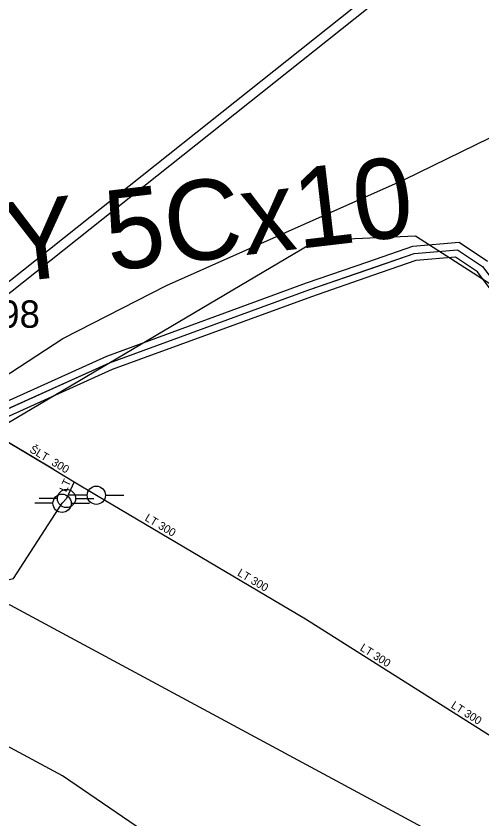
# Model space of a CAD drawing. Extents: x -668867 to -667827, y -1131943 to -1131019.
# Drawn here: x -668453.79 to -668441.02, y -1131449.79 to -1131427.79 of the extents above; entities that cross this region are included whole.
import ezdxf

# ---------------------------------------------------------------- set-up
doc = ezdxf.new("R2010")
doc.units = 0
for name, color, linetype in [('G_Bod_vyska', 7, 'Continuous'), ('G_Breh_Teren', 7, 'Continuous'), ('G_Ploty', 7, 'Continuous'), ('G_Site-vodovod', 7, 'Continuous'), ('G_Z_CHRANICKA-TEPLOVOD_kotovane', 7, 'Continuous'), ('G_Z_ELsilove_podz_kotovane', 7, 'Continuous'), ('G_Z_PLYNY_podz_geodeticky', 7, 'Continuous'), ('G_Z_SPOJE_podz_geodeticky', 7, 'Continuous'), ('G_Z_SPOJE_podz_kotovane', 7, 'Continuous'), ('G_Z_SPOJE_podz_priblizne', 7, 'Continuous'), ('G_Z_VODA_podz_kotovane', 7, 'Continuous'), ('Vrstva 1', 7, 'Continuous'), ('Vrstva 26', 7, 'Continuous'), ('Vrstva 3', 7, 'Continuous'), ('Vrstva 4', 7, 'Continuous'), ('Vrstva 6', 7, 'Continuous')]:
    doc.layers.add(name, color=color, linetype=linetype)

msp = doc.modelspace()

# ---------------------------------------------------------------- linework, layer by layer
at = {"layer": 'G_Breh_Teren'}
msp.add_lwpolyline([(-668410.2, -1131469.94), (-668412.45, -1131469.01), (-668422.03, -1131465.1), (-668426.97, -1131463.16), (-668431.89, -1131461.2), (-668435.72, -1131459.4), (-668438.96, -1131457.61), (-668444.44, -1131454.13), (-668452.52, -1131448.61), (-668459.66, -1131444.77)], dxfattribs=at)
at = {"layer": 'G_Ploty'}
for p, q in [((-668422.71, -1131410.22), (-668455.22, -1131436.04)), ((-668455.18, -1131436.33), (-668422.58, -1131410.44))]:
    msp.add_line(p, q, dxfattribs=at)
at = {"layer": 'G_Site-vodovod'}
for p, q in [((-668452.66, -1131441.01), (-668453.16, -1131441.01)), ((-668451.84, -1131440.92), (-668452.34, -1131440.92)), ((-668452.16, -1131441.01), (-668451.66, -1131441.01)), ((-668451.34, -1131440.92), (-668450.84, -1131440.92)), ((-668452.78, -1131441.14), (-668453.28, -1131441.14)), ((-668452.28, -1131441.14), (-668451.78, -1131441.14))]:
    msp.add_line(p, q, dxfattribs=at)
for centre in [(-668452.41, -1131441.01), (-668451.59, -1131440.92), (-668452.53, -1131441.14)]:
    msp.add_circle(centre, 0.25, dxfattribs=at)
at = {"layer": 'G_Z_CHRANICKA-TEPLOVOD_kotovane'}
for points in [[(-668455.399, -1131438.952), (-668451.306, -1131437.105), (-668445.827, -1131435.102), (-668444.145, -1131434.521), (-668442.912, -1131434.093), (-668441.637, -1131433.985), (-668440.86, -1131434.503)], [(-668440.09, -1131436.2), (-668441.14, -1131434.797), (-668441.743, -1131434.395), (-668442.828, -1131434.487), (-668444.015, -1131434.899), (-668445.693, -1131435.479), (-668451.154, -1131437.475), (-668455.261, -1131439.328)]]:
    msp.add_lwpolyline(points, dxfattribs=at)
at = {"layer": 'G_Z_ELsilove_podz_kotovane'}
for points in [[(-668479.08, -1131433.42), (-668477.32, -1131430.08), (-668470.69, -1131434.18), (-668467.4, -1131436.62), (-668466.12, -1131438.08), (-668465.9, -1131438.58), (-668465.11, -1131440.36), (-668464.38, -1131441.12), (-668464.11, -1131439.93), (-668463.97, -1131439.72), (-668460.13, -1131437.63), (-668458.09, -1131439.21), (-668457.05, -1131439.64), (-668455.33, -1131439.14), (-668451.23, -1131437.29), (-668445.76, -1131435.29), (-668442.87, -1131434.29), (-668441.69, -1131434.19), (-668441, -1131434.65), (-668440.33, -1131435.54)], [(-668463.37, -1131432.24), (-668463.63, -1131433.02), (-668463.91, -1131434.78), (-668463.62, -1131435.68), (-668462.49, -1131436.27), (-668460.13, -1131437.63), (-668458.09, -1131439.21), (-668457.05, -1131439.64), (-668455.33, -1131439.14), (-668451.23, -1131437.29), (-668445.76, -1131435.29), (-668444.08, -1131434.71), (-668442.87, -1131434.29), (-668441.69, -1131434.19), (-668441, -1131434.65)]]:
    msp.add_lwpolyline(points, dxfattribs=at)
at = {"layer": 'G_Z_PLYNY_podz_geodeticky'}
msp.add_lwpolyline([(-668466.91, -1131453.3), (-668466.34, -1131453.63), (-668466.19, -1131453.33), (-668462.16, -1131446.05), (-668459.68, -1131442.44), (-668457.47, -1131440.04), (-668456.32, -1131439.11), (-668452.51, -1131436.62), (-668449.67, -1131435.17), (-668443.14, -1131432.27), (-668440.01, -1131430.74), (-668439.87, -1131430.65), (-668438.84, -1131430.02), (-668437.4, -1131432.29), (-668432.91, -1131437.47), (-668430.75, -1131440.01), (-668430.54, -1131440.3), (-668423.58, -1131448.32), (-668421.78, -1131450.38), (-668421.22, -1131451.02), (-668410.5, -1131463.68), (-668402.92, -1131461.91)], dxfattribs=at)
at = {"layer": 'G_Z_SPOJE_podz_geodeticky'}
msp.add_lwpolyline([(-668504.73, -1131410.5), (-668463.47, -1131438.81), (-668419.51, -1131462.48), (-668373.54, -1131482.21), (-668331.41, -1131509.31)], dxfattribs=at)
at = {"layer": 'G_Z_SPOJE_podz_kotovane'}
msp.add_lwpolyline([(-668463.13, -1131442.25), (-668463.45, -1131441.01), (-668461.38, -1131437.53), (-668456.31, -1131440.29), (-668445.54, -1131433.93), (-668442.84, -1131433.81), (-668440.64, -1131435.22)], dxfattribs=at)
at = {"layer": 'G_Z_SPOJE_podz_priblizne'}
msp.add_lwpolyline([(-668504.73, -1131410.5), (-668463.47, -1131438.81), (-668419.51, -1131462.48), (-668373.54, -1131482.21), (-668331.41, -1131509.31)], dxfattribs=at)
at = {"layer": 'G_Z_VODA_podz_kotovane'}
msp.add_line((-668452.2, -1131440.55), (-668452.41, -1131441.01), dxfattribs=at)
for points in [[(-668683.369, -1131181.224), (-668649.8, -1131211.72), (-668646.34, -1131215.79), (-668601.09, -1131269.33), (-668550.43, -1131331.42), (-668550.07, -1131333.92), (-668545.5, -1131360.28), (-668544.8, -1131361.58), (-668534.06, -1131374.68), (-668512.85, -1131400.04), (-668473.31, -1131428.57), (-668463.03, -1131434.08), (-668452.78, -1131440.2), (-668452.76, -1131440.21)], [(-668452.76, -1131440.21), (-668452.2, -1131440.55), (-668451.59, -1131440.92), (-668445.85, -1131444.31), (-668413.08, -1131465.01), (-668411.24, -1131465.43), (-668382.76, -1131459.88), (-668375.99, -1131458.54), (-668369.37, -1131457.23), (-668363.05, -1131455.98), (-668362.44, -1131455.93)], [(-668434.73, -1131472.73), (-668436.68, -1131471.68), (-668438.61, -1131470.64), (-668443.89, -1131467.82), (-668450.26, -1131464.4), (-668451.23, -1131463.88), (-668455.97, -1131461.29), (-668459.35, -1131459.44), (-668460.93, -1131458.58), (-668462.93, -1131456.81), (-668464.59, -1131455.47), (-668464.93, -1131454.21), (-668461.25, -1131446.83), (-668459.75, -1131444.52), (-668453.86, -1131443.2), (-668452.53, -1131441.14), (-668452.41, -1131441.01)]]:
    msp.add_lwpolyline(points, dxfattribs=at)
at = {"layer": 'Vrstva 1'}
for p, q in [((-668442.87, -1131434.29), (-668441.69, -1131434.19)), ((-668441.69, -1131434.19), (-668441, -1131434.65)), ((-668445.76, -1131435.29), (-668442.87, -1131434.29)), ((-668451.23, -1131437.29), (-668445.76, -1131435.29)), ((-668455.33, -1131439.14), (-668451.23, -1131437.29))]:
    msp.add_line(p, q, dxfattribs=at)
at = {"layer": 'Vrstva 26'}
msp.add_line((-668452.2, -1131440.55), (-668452.41, -1131441.01), dxfattribs=at)
for points in [[(-668683.369, -1131181.224), (-668649.798, -1131211.717), (-668646.336, -1131215.786), (-668601.09, -1131269.326), (-668550.43, -1131331.42), (-668550.07, -1131333.92), (-668545.496, -1131360.279), (-668544.8, -1131361.58), (-668534.06, -1131374.68), (-668512.85, -1131400.04), (-668473.31, -1131428.57), (-668463.033, -1131434.082), (-668452.779, -1131440.199), (-668452.76, -1131440.21)], [(-668452.76, -1131440.21), (-668452.2, -1131440.55), (-668451.59, -1131440.92), (-668445.85, -1131444.31), (-668413.08, -1131465.01), (-668411.24, -1131465.43), (-668382.76, -1131459.88), (-668375.99, -1131458.54), (-668369.371, -1131457.231), (-668363.05, -1131455.98), (-668362.44, -1131455.93)], [(-668434.733, -1131472.726), (-668436.677, -1131471.683), (-668438.615, -1131470.642), (-668443.886, -1131467.815), (-668450.263, -1131464.398), (-668451.23, -1131463.88), (-668455.966, -1131461.292), (-668459.354, -1131459.441), (-668460.93, -1131458.58), (-668462.929, -1131456.807), (-668464.59, -1131455.47), (-668464.93, -1131454.21), (-668461.25, -1131446.83), (-668459.75, -1131444.52), (-668453.86, -1131443.2), (-668452.53, -1131441.14), (-668452.41, -1131441.01)]]:
    msp.add_lwpolyline(points, dxfattribs=at)
at = {"layer": 'Vrstva 6'}
for p, q in [((-668452.41, -1131441.01), (-668452.41, -1131441.01)), ((-668452.41, -1131441.01), (-668452.41, -1131441.01)), ((-668451.59, -1131440.92), (-668451.59, -1131440.92)), ((-668451.59, -1131440.92), (-668451.59, -1131440.92)), ((-668452.53, -1131441.14), (-668452.53, -1131441.14)), ((-668452.53, -1131441.14), (-668452.53, -1131441.14))]:
    msp.add_line(p, q, dxfattribs=at)

# ---------------------------------------------------------------- texts
at = {"layer": 'G_Bod_vyska'}
msp.add_text('519.98', height=0.75, dxfattribs=at).set_placement((-668456.206, -1131436.33))
at = {"layer": 'Vrstva 3'}
msp.add_text('CYKY 5Cx10', height=2.1939, rotation=6.6925, dxfattribs=at).set_placement((-668459.975, -1131435.803))
at = {"layer": 'Vrstva 4'}
for s, rotation, p in [('ŠLT  300', 329.1945, (-668453.441, -1131439.722)), ('LT', 65.4563, (-668452.415, -1131440.85)), ('LT 300', 329.3287, (-668450.28, -1131441.599)), ('LT 300', 329.3461, (-668447.741, -1131443.107)), ('LT 300', 327.738, (-668444.379, -1131445.156)), ('LT 300', 327.7524, (-668441.883, -1131446.733))]:
    msp.add_text(s, height=0.2194, rotation=rotation, dxfattribs=at).set_placement(p)

doc.saveas('drawing.dxf')
